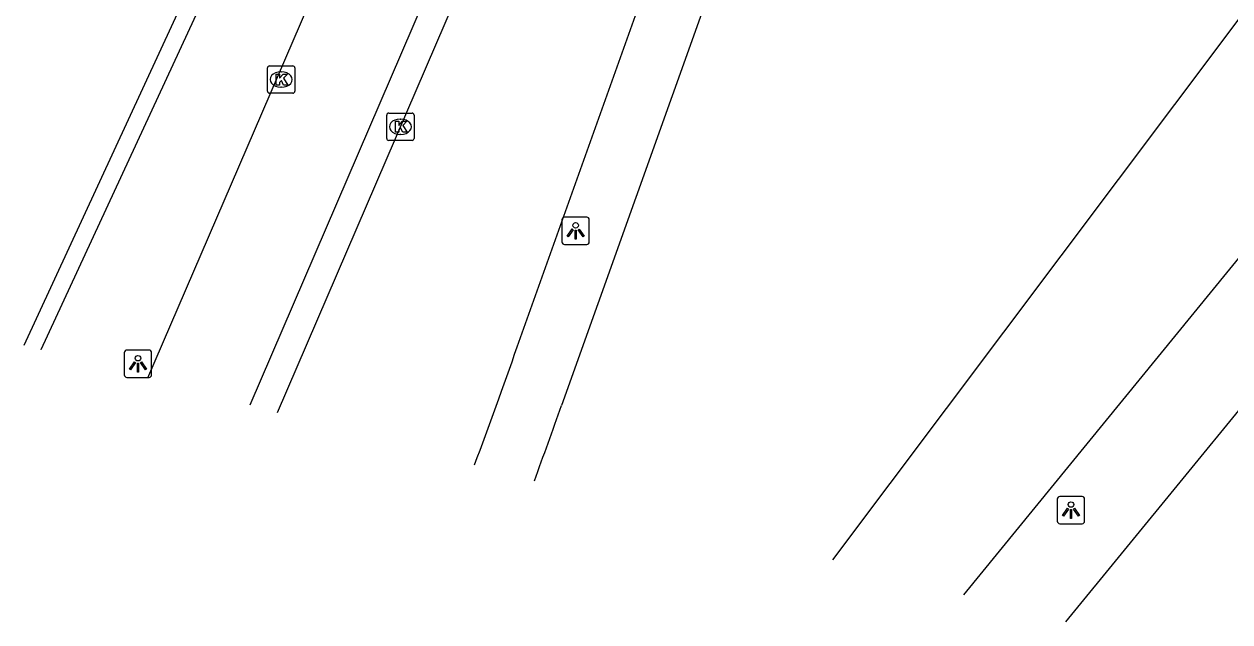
# Model space of a CAD drawing. Extents: x 161772 to 163123, y 383092 to 383917.
# Drawn here: x 161848.2 to 161892.27, y 383167.31 to 383189.13 of the extents above; entities that cross this region are included whole.
import ezdxf

# ---------------------------------------------------------------- set-up
doc = ezdxf.new("R2010")
doc.units = 0
for name, color, linetype in [('IMGEO_Fietspad_gesloten', 7, 'Continuous'), ('IMGEO_Groenvoorziening', 7, 'Continuous'), ('IMGEO_Kademuur', 7, 'Continuous'), ('IMGEO_Kolk', 7, 'Continuous'), ('IMGEO_Lichtpunt', 7, 'Continuous'), ('IMGEO_Rijbaan_lokaal_gesloten', 7, 'Continuous'), ('IMGEO_Voetpad_open', 7, 'Continuous')]:
    doc.layers.add(name, color=color, linetype=linetype)

msp = doc.modelspace()

# ---------------------------------------------------------------- linework, layer by layer
at = {"layer": 'IMGEO_Fietspad_gesloten'}
for points in [[(161871.401, 383219.5), (161852.715, 383176.208)], [(161872.703, 383212.933), (161856.447, 383175.219)]]:
    msp.add_lwpolyline(points, dxfattribs=at)
at = {"layer": 'IMGEO_Groenvoorziening'}
msp.add_lwpolyline([(161877.756, 383169.569), (161892.349, 383188.984), (161892.876, 383189.685)], dxfattribs=at)
at = {"layer": 'IMGEO_Kademuur'}
for points in [[(161848.202, 383177.405), (161856.954, 383196.313)], [(161857.847, 383195.499), (161857.383, 383195.746), (161848.819, 383177.242), (161848.819, 383177.242)]]:
    msp.add_lwpolyline(points, dxfattribs=at)
at = {"layer": 'IMGEO_Kolk'}
for p, q in [((161857.094, 383186.68), (161857.094, 383187.532)), ((161857.169, 383187.606), (161858.021, 383187.606)), ((161857.582, 383187.386), (161857.607, 383187.386)), ((161858.095, 383187.532), (161858.095, 383186.68)), ((161857.605, 383186.826), (161857.58, 383186.826)), ((161858.021, 383186.606), (161857.169, 383186.606)), ((161861.527, 383185.882), (161862.379, 383185.882)), ((161861.452, 383184.956), (161861.452, 383185.808)), ((161861.94, 383185.662), (161861.965, 383185.662)), ((161862.453, 383185.808), (161862.453, 383184.956)), ((161861.963, 383185.102), (161861.938, 383185.102)), ((161862.379, 383184.882), (161861.527, 383184.882))]:
    msp.add_line(p, q, dxfattribs=at)
for points in [[(161857.094, 383186.68), (161857.094, 383187.532)], [(161857.169, 383187.606), (161858.021, 383187.606)], [(161857.415, 383187.306), (161857.538, 383187.306), (161857.538, 383187.155), (161857.668, 383187.306), (161857.832, 383187.306), (161857.686, 383187.155), (161857.839, 383186.906), (161857.687, 383186.906), (161857.602, 383187.07), (161857.538, 383187.003), (161857.538, 383186.906), (161857.415, 383186.906), (161857.415, 383187.306)], [(161858.095, 383187.532), (161858.095, 383186.68)], [(161858.021, 383186.606), (161857.169, 383186.606)], [(161861.527, 383185.882), (161862.379, 383185.882)], [(161861.452, 383184.956), (161861.452, 383185.808)], [(161861.773, 383185.582), (161861.896, 383185.582), (161861.896, 383185.431), (161862.026, 383185.582), (161862.19, 383185.582), (161862.044, 383185.431), (161862.197, 383185.182), (161862.045, 383185.182), (161861.96, 383185.346), (161861.896, 383185.279), (161861.896, 383185.182), (161861.773, 383185.182), (161861.773, 383185.582)], [(161862.453, 383185.808), (161862.453, 383184.956)], [(161862.379, 383184.882), (161861.527, 383184.882)]]:
    msp.add_lwpolyline(points, dxfattribs=at)
for centre, start, end in [((161857.171, 383187.53), 91.552, 178.448), ((161857.171, 383187.53), 91.552, 178.448), ((161858.019, 383187.53), 1.552, 88.448), ((161858.019, 383187.53), 1.552, 88.448), ((161857.171, 383186.682), 181.552, 268.448), ((161857.171, 383186.682), 181.552, 268.448), ((161858.019, 383186.682), 271.552, 358.448), ((161858.019, 383186.682), 271.552, 358.448), ((161861.529, 383185.806), 91.552, 178.448), ((161861.529, 383185.806), 91.552, 178.448), ((161862.377, 383185.806), 1.552, 88.448), ((161862.377, 383185.806), 1.552, 88.448), ((161861.529, 383184.958), 181.552, 268.448), ((161861.529, 383184.958), 181.552, 268.448), ((161862.377, 383184.958), 271.552, 358.448), ((161862.377, 383184.958), 271.552, 358.448)]:
    msp.add_arc(centre, 0.0765, start, end, dxfattribs=at)
for centre, major_axis, ratio, start_param, end_param in [((161857.581, 383187.106), (-0.387, 0.002), 0.722429, 4.712389, 7.853982), ((161857.606, 383187.106), (-0.39, 0.002), 0.717154, 1.570796, 4.712389), ((161861.939, 383185.382), (-0.387, 0.002), 0.722429, 4.712389, 7.853982), ((161861.964, 383185.382), (-0.39, 0.002), 0.717154, 1.570796, 4.712389)]:
    msp.add_ellipse(centre, major_axis=major_axis, ratio=ratio, start_param=start_param, end_param=end_param, dxfattribs=at)
at = {"layer": 'IMGEO_Lichtpunt'}
for p, q in [((161867.858, 383181.987), (161867.858, 383181.18)), ((161867.858, 383181.987), (161867.858, 383181.18)), ((161868.76, 383182.082), (161867.952, 383182.082)), ((161868.76, 383182.082), (161867.952, 383182.082)), ((161868.854, 383181.18), (161868.854, 383181.987)), ((161868.854, 383181.18), (161868.854, 383181.987)), ((161867.952, 383181.086), (161868.76, 383181.086)), ((161867.952, 383181.086), (161868.76, 383181.086)), ((161851.864, 383177.136), (161851.864, 383176.329)), ((161851.864, 383177.136), (161851.864, 383176.329)), ((161852.766, 383177.231), (161851.958, 383177.231)), ((161852.766, 383177.231), (161851.958, 383177.231)), ((161852.86, 383176.329), (161852.86, 383177.136)), ((161852.86, 383176.329), (161852.86, 383177.136)), ((161851.958, 383176.235), (161852.766, 383176.235)), ((161851.958, 383176.235), (161852.766, 383176.235)), ((161885.96, 383171.793), (161885.96, 383170.986)), ((161885.96, 383171.793), (161885.96, 383170.986)), ((161886.862, 383171.888), (161886.054, 383171.888)), ((161886.862, 383171.888), (161886.054, 383171.888)), ((161886.956, 383170.986), (161886.956, 383171.793)), ((161886.956, 383170.986), (161886.956, 383171.793)), ((161886.054, 383170.892), (161886.862, 383170.892)), ((161886.054, 383170.892), (161886.862, 383170.892))]:
    msp.add_line(p, q, dxfattribs=at)
for points in [[(161868.232, 383181.651), (161868.271, 383181.623), (161868.083, 383181.361), (161868.045, 383181.388), (161868.232, 383181.651)], [(161868.334, 383181.603), (161868.381, 383181.603), (161868.381, 383181.281), (161868.334, 383181.281), (161868.334, 383181.603)], [(161868.444, 383181.623), (161868.482, 383181.65), (161868.669, 383181.388), (161868.63, 383181.36), (161868.444, 383181.623)], [(161852.238, 383176.8), (161852.277, 383176.772), (161852.089, 383176.51), (161852.051, 383176.537), (161852.238, 383176.8)], [(161852.34, 383176.752), (161852.387, 383176.752), (161852.387, 383176.43), (161852.34, 383176.43), (161852.34, 383176.752)], [(161852.45, 383176.772), (161852.488, 383176.799), (161852.675, 383176.537), (161852.636, 383176.509), (161852.45, 383176.772)], [(161886.334, 383171.457), (161886.373, 383171.429), (161886.185, 383171.167), (161886.147, 383171.194), (161886.334, 383171.457)], [(161886.436, 383171.409), (161886.483, 383171.409), (161886.483, 383171.087), (161886.436, 383171.087), (161886.436, 383171.409)], [(161886.546, 383171.429), (161886.584, 383171.456), (161886.771, 383171.194), (161886.732, 383171.166), (161886.546, 383171.429)]]:
    msp.add_lwpolyline(points, dxfattribs=at)
for centre in [(161868.357, 383181.785), (161852.363, 383176.934), (161886.459, 383171.591)]:
    msp.add_circle(centre, 0.0994, dxfattribs=at)
for centre, start, end in [((161867.952, 383181.987), 90, 180), ((161867.952, 383181.987), 90, 180), ((161868.76, 383181.987), 0, 90), ((161868.76, 383181.987), 0, 90), ((161867.952, 383181.18), 180, 270), ((161867.952, 383181.18), 180, 270), ((161868.76, 383181.18), 270, 0), ((161868.76, 383181.18), 270, 360), ((161851.958, 383177.136), 90, 180), ((161851.958, 383177.136), 90, 180), ((161852.766, 383177.136), 0, 90), ((161852.766, 383177.136), 0, 90), ((161851.958, 383176.329), 180, 270), ((161851.958, 383176.329), 180, 270), ((161852.766, 383176.329), 270, 0), ((161852.766, 383176.329), 270, 360), ((161886.054, 383171.793), 90, 180), ((161886.054, 383171.793), 90, 180), ((161886.862, 383171.793), 0, 90), ((161886.862, 383171.793), 0, 90), ((161886.054, 383170.986), 180, 270), ((161886.054, 383170.986), 180, 270), ((161886.862, 383170.986), 270, 0), ((161886.862, 383170.986), 270, 360)]:
    msp.add_arc(centre, 0.0946, start, end, dxfattribs=at)
at = {"layer": 'IMGEO_Rijbaan_lokaal_gesloten'}
for points in [[(161857.465, 383174.949), (161869.749, 383203.472)], [(161866.219, 383177.346), (161873.961, 383198.991)]]:
    msp.add_lwpolyline(points, dxfattribs=at)
msp.add_arc((161728.746, 383224.589), 145.364, 339.23027, 341.03472, dxfattribs=at)
at = {"layer": 'IMGEO_Voetpad_open'}
for points in [[(161874.603, 383194.118), (161867.84, 383175.212)], [(161896.762, 383185.692), (161882.537, 383168.302)], [(161886.275, 383167.311), (161897.096, 383180.522)]]:
    msp.add_lwpolyline(points, dxfattribs=at)
msp.add_arc((161719.189, 383227.294), 157.511, 339.62756, 340.69124, dxfattribs=at)

doc.saveas('drawing.dxf')
